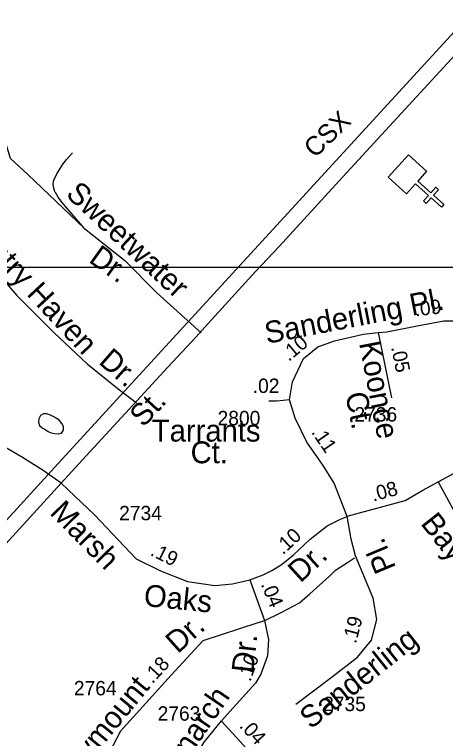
# Model space of a CAD drawing. Extents: x 2290055 to 2389491, y 66597 to 237875.
# Drawn here: x 2362195 to 2364071, y 197876 to 201023 of the extents above; entities that cross this region are included whole.
import ezdxf

# ---------------------------------------------------------------- set-up
doc = ezdxf.new("R2010")
doc.units = 0
for name, color, linetype in [('Exist Cultural Church CELL', 7, 'Continuous'), ('Exist Hydrographic Pond Under 1500 Sq Ft', 7, 'Continuous'), ('Exist Railroad Mainline', 7, 'Continuous'), ('Exist Railroad Mainline Label', 7, 'Continuous'), ('Exist Road Non-System Type 51', 7, 'Continuous'), ('Exist Road Non-System Type 51 Label', 7, 'Continuous'), ('Exist Road Primary US Label', 7, 'Continuous'), ('Exist Road Primary US UnDivided 4 Lane Attributed', 7, 'Continuous'), ('Exist Road Secondary Mileage Hundredths English Label', 7, 'Continuous'), ('Exist Road Secondary Type 51 Attributed', 7, 'Continuous'), ('Exist Road Secondary Type 51 Label', 7, 'Continuous'), ('Exist Road Secondary Type 51 Number Label', 7, 'Continuous'), ('Map Preparation Inset Cut Line', 7, 'Continuous')]:
    doc.layers.add(name, color=color, linetype=linetype)

msp = doc.modelspace()

# ---------------------------------------------------------------- linework, layer by layer
at = {"layer": 'Exist Cultural Church CELL'}
msp.add_lwpolyline([(2363988.3, 200341.7), (2363950.4, 200299.3), (2364007.1, 200248.4), (2364028.4, 200272.2), (2364040.3, 200261.6), (2364018.9, 200237.7), (2364063.7, 200197.6), (2364053, 200185.6), (2364008.2, 200225.8), (2363986.9, 200202), (2363975, 200212.7), (2363996.4, 200236.5), (2363939.7, 200287.3), (2363901.1, 200244.5), (2363821.9, 200315.6), (2363909.1, 200412.8)], close=True, dxfattribs=at)
at = {"layer": 'Exist Hydrographic Pond Under 1500 Sq Ft'}
msp.add_lwpolyline([(2362386.6, 199200.8), (2362400.1, 199204), (2362408.4, 199217.1), (2362408.9, 199232.7), (2362401.6, 199246), (2362391.4, 199258.4), (2362379.4, 199267.8), (2362365.9, 199275.1), (2362351.6, 199281.6), (2362336.6, 199286.8), (2362321.4, 199288), (2362308.1, 199280), (2362301.6, 199265.8), (2362300.4, 199250.7), (2362304.4, 199236.5), (2362315.6, 199226.6), (2362327.1, 199220.8), (2362341.9, 199211), (2362355.4, 199204.5), (2362370.6, 199201.7), (2362386.6, 199200.8)], dxfattribs=at)
at = {"layer": 'Exist Railroad Mainline'}
for points in [[(2365068, 201994.9), (2365003.8, 201925.7), (2364271.1, 201126.7), (2362949.2, 199685.7), (2362577.6, 199280.6), (2362355.3, 199038.1)], [(2362355.3, 199038.1), (2362024.3, 198677), (2361546, 198155.2), (2361135.9, 197709.3)]]:
    msp.add_lwpolyline(points, dxfattribs=at)
at = {"layer": 'Exist Road Non-System Type 51'}
for points in [[(2362129.7, 200548.4), (2362176.7, 200398.4), (2362253.1, 200327.9), (2362499.9, 200092.6), (2362676.2, 199954.5), (2362814.3, 199813.3), (2363007.6, 199640)], [(2362499.9, 200092.6), (2362400.9, 200208.1), (2362386, 200229.5), (2362373.2, 200249), (2362371.1, 200253), (2362368.9, 200258.9), (2362366.5, 200268.8), (2362363.8, 200284.7), (2362365.3, 200298.7), (2362368.9, 200308.9), (2362380, 200331.3), (2362404.4, 200370.3), (2362419.6, 200390.9), (2362448.4, 200422.1)], [(2361997.5, 200257.3), (2362018, 200092.6), (2362041.5, 200022.1), (2362076.8, 199951.5), (2362206.1, 199801.6), (2362367.7, 199639.9), (2362511.6, 199504.6), (2362646.8, 199395.8), (2362726.7, 199335.8)], [(2363284.3, 198389.2), (2363353, 198422.8), (2363436.1, 198466), (2363480.9, 198504.4), (2363565.6, 198581.2), (2363592.8, 198608.3), (2363627.9, 198630.7), (2363648.7, 198643.5), (2363674.3, 198661.1)]]:
    msp.add_lwpolyline(points, dxfattribs=at)
at = {"layer": 'Exist Road Primary US UnDivided 4 Lane Attributed'}
for points in [[(2362398.4, 198986.4), (2362491.8, 199087.5), (2362862.9, 199490.3), (2362985.3, 199622.5), (2363023.1, 199663.9), (2363243.5, 199905.7), (2363346.6, 200014.6), (2363607.6, 200300.3), (2364078.7, 200812.4), (2364865.5, 201668.7), (2365269, 202117), (2365294.8, 202145.3), (2365412.1, 202272), (2365522.8, 202394.1), (2365693.6, 202580.9)], [(2361204.5, 197687.4), (2361281.3, 197771), (2361632.2, 198152.4), (2361811.4, 198348.3), (2362019.9, 198573.7), (2362398.4, 198986.4)]]:
    msp.add_lwpolyline(points, dxfattribs=at)
at = {"layer": 'Exist Road Secondary Type 51 Attributed'}
for points in [[(2363778, 199640.4), (2363816.1, 199644.5), (2363948.1, 199669.6), (2364063.1, 199691.8), (2364140.2, 199691.4), (2364205.8, 199694), (2364253.7, 199675.7)], [(2363391.4, 199348.4), (2363405.7, 199426.6), (2363452.9, 199528.2), (2363514.6, 199579.1), (2363587.3, 199604.5), (2363714.4, 199633.6), (2363778, 199640.4)], [(2363778, 199640.4), (2363835.4, 199356.4)], [(2363391.4, 199348.4), (2363337.5, 199342.9), (2363302.2, 199342.9)], [(2363642.5, 198841.8), (2363586.7, 198986.6), (2363539.1, 199063.4), (2363467.6, 199163.9), (2363416.7, 199269.2), (2363391.4, 199348.4)], [(2364038.8, 198991.4), (2364203.6, 199081.2), (2364330.9, 199154), (2364467.3, 199224.5), (2364541.5, 199244.4), (2364601.7, 199254.2), (2364628.1, 199252), (2364670, 199252), (2364756.4, 199233)], [(2362398.4, 198986.4), (2362320.7, 199040.7), (2362230.2, 199097.3), (2362130.2, 199155.8)], [(2362398.4, 198986.4), (2362543.5, 198848.7), (2362724.6, 198657.8), (2362831, 198604.8), (2362947.5, 198558.3), (2363066.4, 198541.3), (2363144.5, 198548.1), (2363219.3, 198565.1)], [(2363643.2, 198842.6), (2363894.5, 198911.2), (2363972.6, 198955.6), (2364038.8, 198991.4)], [(2364038.8, 198991.4), (2364223.1, 198652.3), (2364316.7, 198563.9)], [(2363219.3, 198565.1), (2363278.1, 198587.8), (2363315.5, 198607), (2363355.1, 198630.8), (2363408.5, 198673.7), (2363482.2, 198741.9), (2363556, 198800.2), (2363614.1, 198829.2), (2363642.5, 198841.8)], [(2363420, 198025.9), (2363578.7, 198145), (2363687.1, 198229.7), (2363748, 198303.8), (2363771.8, 198393.8), (2363755.9, 198486.4), (2363679.6, 198670.4), (2363659.7, 198742.5), (2363643.2, 198842.6)], [(2363219.3, 198565.1), (2363283, 198389)], [(2363283.1, 198388.3), (2363249.8, 198377), (2363174, 198352.1), (2363014.2, 198300.3), (2362877.3, 198150.8), (2362656.4, 197908.3), (2362591.2, 197783.6)], [(2363283, 198389), (2363300.8, 198306.7), (2363296.3, 198235.3), (2363267.9, 198155.3), (2363244.2, 198116.8), (2363145.6, 198008), (2363097, 197953.6)], [(2363094.4, 197952.4), (2363019.9, 197860.2), (2362868.4, 197608)], [(2363094.4, 197952.4), (2363177.3, 197862.5), (2363247.6, 197785.4)]]:
    msp.add_lwpolyline(points, dxfattribs=at)
at = {"layer": 'Map Preparation Inset Cut Line'}
msp.add_lwpolyline([(2334313.2, 192135.8), (2334313.2, 208219.9), (2345070.4, 208219.9), (2345070.4, 203348), (2354753, 203348), (2354753, 199924.5), (2369645.2, 199924.5), (2369645.2, 192135.8), (2354753, 192135.8)], close=True, dxfattribs=at)

# ---------------------------------------------------------------- texts
at = {"layer": 'Exist Railroad Mainline Label'}
msp.add_text('CSX', height=82.02, rotation=44.2675, dxfattribs=at).set_placement((2363503.1, 200396.2))
at = {"layer": 'Exist Road Non-System Type 51 Label'}
for s, rotation, p in [('Sweetwater', 316.872, (2362414.5, 200237.2)), ('Country Haven', 312.9347, (2361917.5, 200157.6)), ('Dr.', 324.3952, (2362514, 199950.1)), ('Dr.', 318.7137, (2362557.2, 199508.9))]:
    msp.add_text(s, height=95, rotation=rotation, dxfattribs=at).set_placement(p)
at = {"layer": 'Exist Road Primary US Label'}
msp.add_text('St.', height=95, rotation=47.2594, dxfattribs=at).set_placement((2362756.7, 199225.2))
at = {"layer": 'Exist Road Secondary Mileage Hundredths English Label'}
for s, rotation, p in [('.09', 6.5236, (2363939.7, 199711)), ('.10', 39.4894, (2363388.7, 199512.7)), ('.05', 281.411, (2363833.8, 199576.6)), ('.02', 0, (2363232, 199378.1)), ('.11', 304.4925, (2363484.8, 199207.2)), ('.08', 15.2668, (2363756.1, 198905.6)), ('.10', 42.7466, (2363363.4, 198672)), ('.19', 333.5775, (2362782.6, 198674.1)), ('.04', 292.2989, (2363266.4, 198546.6)), ('.19', 75.1852, (2363681, 198285.7)), ('.18', 47.5124, (2362795.9, 198111.4)), ('.10', 70.5113, (2363221.5, 198119.9)), ('.04', 312.6618, (2363170.6, 197928.3))]:
    msp.add_text(s, height=62.5, rotation=rotation, dxfattribs=at).set_placement(p)
at = {"layer": 'Exist Road Secondary Type 51 Label'}
for s, rotation, p in [('Sanderling Pl.', 10.9714, (2363293.5, 199591.2)), ('Koonce', 280.959, (2363694.4, 199595.1)), ('Ct.', 280.959, (2363634.5, 199373.8)), ('Marsh', 314.5577, (2362345.2, 198853.8)), ('Bayfield', 308.4568, (2363959.3, 198810)), ('Pl.', 112.7304, (2363856.6, 198618.6)), ('Dr.', 42.4363, (2363439.1, 198549.6)), ('Oaks', 354.2278, (2362755.1, 198452.7)), ('Dr.', 41.7704, (2362905.6, 198242)), ('Sanderling', 38.4812, (2363484.2, 197913.6)), ('Dr.', 83.7878, (2363234, 198158.2)), ('Marymount', 50.7345, (2362386, 197606.7)), ('Monarch', 55.7968, (2362859.1, 197651.1))]:
    msp.add_text(s, height=95, rotation=rotation, dxfattribs=at).set_placement(p)
for s, p in [('Tarrants', (2362792.9, 199166.9)), ('Ct.', (2362961.7, 199072.6))]:
    msp.add_text(s, height=95, dxfattribs=at).set_placement(p)
at = {"layer": 'Exist Road Secondary Type 51 Number Label'}
for s, p in [('2800', (2363079.1, 199237.8)), ('2736', (2363674.3, 199254)), ('2734', (2362650.7, 198824.8)), ('2764', (2362453.8, 198063.7)), ('2735', (2363538.1, 197995)), ('2763', (2362818.3, 197953.5))]:
    msp.add_text(s, height=62.5, dxfattribs=at).set_placement(p)

doc.saveas('drawing.dxf')
